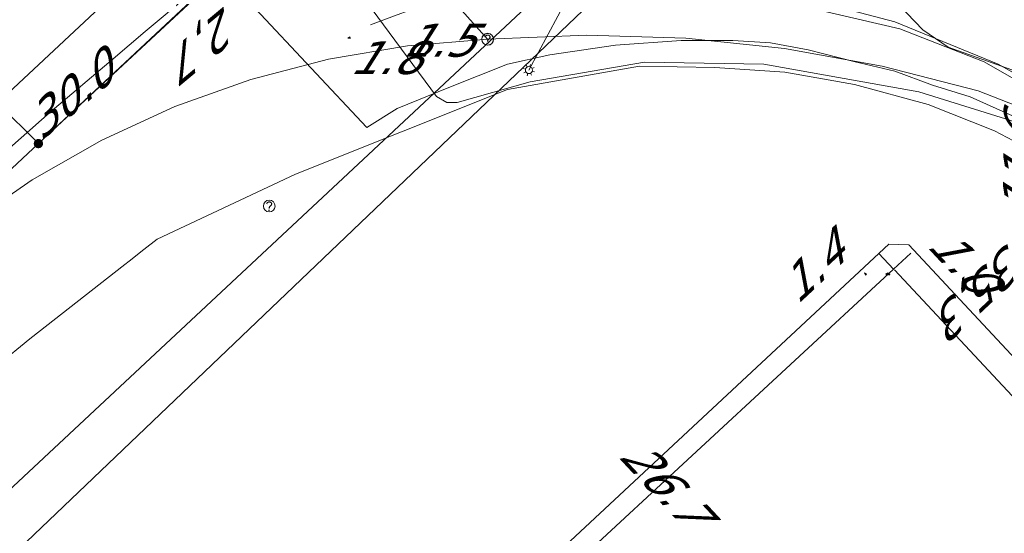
# Model space of a CAD drawing. Header units: metres. Extents: x 124576 to 133557, y 395865 to 402386.
# Tile 309 of 447: x 129109 to 129151, y 401426 to 401448. Entities that reach past the tile are written whole.
import ezdxf
from ezdxf.enums import TextEntityAlignment as Align

# ---------------------------------------------------------------- set-up
doc = ezdxf.new("R2010")
doc.units = ezdxf.units.M
doc.header["$MEASUREMENT"] = 0
for name, color, linetype, lineweight, true_color in [('LG_Datatransport_Blauw_Glas_Zuid', 3, 'Continuous', 13, 0x00ff00), ('LG_Datatransport_Bt_Nederland_NV', 3, 'Continuous', 13, 0x00ff00), ('LG_Datatransport_Eurofiber_Nederland_BV', 3, 'Continuous', 13, 0x00ff00), ('LG_Datatransport_KPN_BV', 3, 'Continuous', 13, 0x00ff00), ('LG_Datatransport_Tele2_Nederland_BV', 3, 'Continuous', 13, 0x00ff00), ('LG_Laag_Spanning_Enexis_Netbeheer_BV', 7, 'Continuous', 13, 0x960000), ('LG_Midden_Spanning_Enexis_Netbeheer_BV', 7, 'Continuous', 13, 0xd20000), ('LG_Riool_Onder_Druk_Gemeente_Tilburg_Ruimtelijke_Uitvoering', 7, 'Continuous', 13, 0x800080), ('MV_warmte_lijn', 7, 'Continuous', 0, 0x008080)]:
    doc.layers.add(name, color=color, linetype=linetype, lineweight=lineweight, true_color=true_color)
for name, color, linetype, lineweight in [('LG_Datatransport_P_KPN_BV', 7, 'Continuous', 0), ('LG_Laag_Spanning_P_Enexis_Netbeheer_BV', 7, 'Continuous', 0), ('LG_n00003_Spitters_Electrotechniek_BV', 7, 'Continuous', 13), ('LG_Riool_Vrij_Verval_P_Gemeente_Tilburg_Ruimtelijke_Uitvoering', 7, 'Continuous', 0), ('MV_Datatransport', 7, 'Continuous', 0), ('MV_Laag_Spanning', 7, 'Continuous', 0), ('MV_Laag_Spanning_lijn', 7, 'Continuous', 0), ('MV_Laag_Spanning_pijl', 7, 'Continuous', 0), ('MV_Midden_Spanning', 7, 'Continuous', 0), ('MV_Midden_Spanning_pijl', 7, 'Continuous', 0), ('MV_unet-4', 7, 'Continuous', 0)]:
    doc.layers.add(name, color=color, linetype=linetype, lineweight=lineweight)
doc.styles.add('Klic_Annotatie', font='verdanai.ttf', dxfattribs={"oblique": 20, "height": 1.4})

# ---------------------------------------------------------------- blocks, each defined once
blk = doc.blocks.new('Mof')
at = {"layer": 'LG_Laag_Spanning_P_Enexis_Netbeheer_BV'}
h = blk.add_hatch(color=256, dxfattribs=at)
edge = h.paths.add_edge_path()
edge.add_arc((0, 0), 2, 0, 360)
blk = doc.blocks.new('Streetlight')
at = {"layer": 'LG_Laag_Spanning_P_Enexis_Netbeheer_BV'}
for p, q in [((-1.77, 1.77), (-1.06, 1.06)), ((0, 2.5), (0, 1.5)), ((1.77, 1.77), (1.06, 1.06)), ((-1.06, -1.06), (-1.77, -1.77)), ((0, -1.5), (0, -2.5)), ((1.06, -1.06), (1.77, -1.77))]:
    blk.add_line(p, q, dxfattribs=at)
at = {"layer": 'LG_Laag_Spanning_P_Enexis_Netbeheer_BV', "flags": 128}
for points in [[(-2.5, 0), (-1.5, 0)], [(1.5, 0), (2.5, 0)]]:
    blk.add_lwpolyline(points, dxfattribs=at)
at = {"layer": 'LG_Laag_Spanning_P_Enexis_Netbeheer_BV'}
blk.add_circle((0, 0), 1.5, dxfattribs=at)
blk = doc.blocks.new('m_pijl')
at = {"layer": 'MV_Laag_Spanning_pijl'}
blk.add_hatch(color=7, dxfattribs=at).paths.add_polyline_path([(-1, -0.33), (-1, 0), (-1, 0.33), (0, 0)])
at = {"layer": 'MV_Laag_Spanning_pijl', "flags": 128}
blk.add_lwpolyline([(-1, 0), (-1, 0.33), (0, 0), (-1, -0.33), (-1, 0)], close=True, dxfattribs=at)
blk = doc.blocks.new('m_pijl_1')
at = {"layer": 'MV_Midden_Spanning_pijl'}
blk.add_hatch(color=7, dxfattribs=at).paths.add_polyline_path([(-1, -0.33), (-1, 0), (-1, 0.33), (0, 0)])
at = {"layer": 'MV_Midden_Spanning_pijl', "flags": 128}
blk.add_lwpolyline([(-1, 0), (-1, 0.33), (0, 0), (-1, -0.33), (-1, 0)], close=True, dxfattribs=at)
blk = doc.blocks.new('Onbekend_2')
at = {"layer": 'LG_Riool_Vrij_Verval_P_Gemeente_Tilburg_Ruimtelijke_Uitvoering'}
blk.add_hatch(color=256, dxfattribs=at).paths.add_polyline_path([(-0.25, -1.07, -0.262633), (0.23, 0.15), (0.59, 0.47, 0.379827), (0.7, 1.26), (0.69, 1.26, 0.228508), (-0.03, 1.53), (-0.03, 1.52, 0.459053), (-0.82, 0.79), (-1.29, 0.85, -0.414214), (-0.08, 2, -0.243799), (1.09, 1.52, -0.379827), (0.9, 0.11), (0.54, -0.2, 0.262633), (0.23, -1.08), (-0.17, -1.07)])
blk.add_circle((0, 0), 2.5, dxfattribs=at)
at = {"layer": 'LG_Riool_Vrij_Verval_P_Gemeente_Tilburg_Ruimtelijke_Uitvoering', "extrusion": (0, 0, -1)}
blk.add_solid([(0.34, -2.06), (-0.21, -2.06), (0.34, -1.51), (-0.21, -1.51)], dxfattribs=at)
blk = doc.blocks.new('Onbekend_3')
at = {"layer": 'LG_Datatransport_P_KPN_BV'}
blk.add_hatch(color=256, dxfattribs=at).paths.add_polyline_path([(-0.25, -1.07, -0.262633), (0.23, 0.15), (0.59, 0.47, 0.379827), (0.7, 1.26), (0.69, 1.26, 0.228508), (-0.03, 1.53), (-0.03, 1.52, 0.459053), (-0.82, 0.79), (-1.29, 0.85, -0.414214), (-0.08, 2, -0.243799), (1.09, 1.52, -0.379827), (0.9, 0.11), (0.54, -0.2, 0.262633), (0.23, -1.08), (-0.17, -1.07)])
blk.add_circle((0, 0), 2.5, dxfattribs=at)
at = {"layer": 'LG_Datatransport_P_KPN_BV', "extrusion": (0, 0, -1)}
blk.add_solid([(0.34, -2.06), (-0.21, -2.06), (0.34, -1.51), (-0.21, -1.51)], dxfattribs=at)

msp = doc.modelspace()

# ---------------------------------------------------------------- linework, layer by layer
at = {"layer": 'LG_Datatransport_Blauw_Glas_Zuid', "flags": 128}
msp.add_lwpolyline([(129106.9, 401461.2), (129109.7, 401458.3), (129116.7, 401450.8), (129123.8, 401443.2), (129125.1, 401444), (129127.3, 401444.9), (129129.8, 401445.9), (129131.6, 401446.3), (129134.4, 401446.7), (129137.2, 401446.9), (129139.4, 401446.9), (129141, 401446.8), (129142.6, 401446.5), (129144.6, 401446), (129146.3, 401445.6), (129147.9, 401445), (129149.5, 401444.5), (129151.3, 401443.7)], dxfattribs=at)
at = {"layer": 'LG_Datatransport_Bt_Nederland_NV', "flags": 128}
for points in [[(129098.45, 401484.24), (129099.1, 401481.94), (129126.78, 401444.52), (129127.21, 401444.26), (129127.66, 401444.26), (129130.76, 401445.14), (129135.63, 401445.98), (129140.71, 401445.9), (129147.31, 401444.72), (129151.24, 401443.5), (129154.76, 401441.59), (129157.41, 401439.35), (129165.14, 401431.28), (129178.609, 401416.818)], [(129098.45, 401484.24), (129099.1, 401481.94), (129126.78, 401444.52), (129127.21, 401444.26), (129127.66, 401444.26), (129130.76, 401445.14), (129135.63, 401445.98), (129140.71, 401445.9), (129147.31, 401444.72), (129151.24, 401443.5), (129154.76, 401441.59), (129157.41, 401439.35), (129165.14, 401431.28), (129178.61, 401416.82)]]:
    msp.add_lwpolyline(points, dxfattribs=at)
at = {"layer": 'LG_Datatransport_Eurofiber_Nederland_BV', "flags": 128}
for points in [[(128978.465, 401634.779), (129100.462, 401504.11), (129102.427, 401501.728), (129105.261, 401497.831), (129107.979, 401493.419), (129110.336, 401488.804), (129112.318, 401484.016), (129147.487, 401447.357), (129148.559, 401446.616), (129151.476, 401445.578), (129154.278, 401444.26), (129156.936, 401442.672), (129157.802, 401442.068), (129158.221, 401441.273)], [(129112.318, 401484.016), (129114.885, 401481.336), (129147.487, 401447.357), (129148.559, 401446.616), (129151.476, 401445.578), (129154.278, 401444.26), (129156.936, 401442.672), (129157.802, 401442.068), (129158.221, 401441.273)], [(129112.32, 401484.02), (129147.49, 401447.36), (129148.56, 401446.62), (129151.48, 401445.58), (129154.28, 401444.26), (129156.94, 401442.67), (129157.8, 401442.07), (129158.22, 401441.27), (129159.66, 401440.64), (129160.05, 401440.31), (129160.43, 401439.97), (129160.81, 401439.63), (129161.18, 401439.28), (129161.55, 401438.92), (129161.91, 401438.56), (129162.27, 401438.2), (129162.62, 401437.82), (129162.96, 401437.45), (129163.3, 401437.06), (129179.08, 401420.14), (129181.05, 401418.02), (129183.14, 401415.78), (129210.42, 401386.53)], [(129112.32, 401484.02), (129147.49, 401447.36), (129148.56, 401446.62), (129151.48, 401445.58), (129154.28, 401444.26), (129156.94, 401442.67), (129157.8, 401442.07), (129158.22, 401441.27), (129159.66, 401440.64), (129160.05, 401440.31), (129160.43, 401439.97), (129160.81, 401439.63), (129161.18, 401439.28), (129161.55, 401438.92), (129161.91, 401438.56), (129162.27, 401438.2), (129162.62, 401437.82), (129162.96, 401437.45), (129163.3, 401437.06), (129179.08, 401420.14), (129181.05, 401418.02), (129183.14, 401415.78), (129210.42, 401386.53)]]:
    msp.add_lwpolyline(points, dxfattribs=at)
at = {"layer": 'LG_Datatransport_KPN_BV', "flags": 128}
for points in [[(129114.043, 401463.633), (129115.049, 401462.508), (129126.022, 401450.236), (129128.951, 401446.96), (129128.955, 401446.956)], [(129128.949, 401446.96), (129128.951, 401446.96), (129133.172, 401447.135), (129137.394, 401447.001), (129141.594, 401446.558), (129145.752, 401445.81), (129149.843, 401444.76), (129152.452, 401443.737), (129154.96, 401442.488)], [(129074.719, 401409.906), (129074.72, 401409.906), (129098.758, 401432.365), (129106.739, 401439.018), (129109.553, 401440.966), (129112.526, 401442.661), (129115.636, 401444.09), (129118.859, 401445.241), (129122.17, 401446.107), (129125.544, 401446.68), (129128.955, 401446.956)]]:
    msp.add_lwpolyline(points, dxfattribs=at)
at = {"layer": 'LG_Datatransport_Tele2_Nederland_BV', "flags": 128}
for points in [[(129212.7, 401383.3), (129195.119, 401402.151), (129195.147, 401403.416), (129193.882, 401403.478), (129184.455, 401413.568), (129158.6, 401440.9), (129154.8, 401443.6), (129150.7, 401445.9), (129146.3, 401447.7), (129141.8, 401448.9), (129134.6, 401449.8), (129132, 401449.8), (129127, 401449.4), (129124.5, 401449), (129120.3, 401452.3), (129111.8, 401458.8), (129111.9, 401459.1), (129114, 401461.7), (129115, 401463.7), (129115.6, 401465.8), (129115.8, 401468.1), (129115.5, 401470.3), (129112, 401482.7)], [(129060.9, 401412.2), (129110.9, 401458.8), (129112, 401459.1), (129120.1, 401450.9), (129122.2, 401448.4), (129123.6, 401448.2), (129127.7, 401449.2), (129135.9, 401449.2), (129141, 401448.7), (129146.5, 401447.4), (129150.1, 401446), (129155.5, 401442.9), (129159.6, 401439.9), (129177.761, 401420.666), (129184.455, 401413.568), (129193.879, 401403.476), (129195.147, 401403.416)], [(129304.512, 401284.828), (129195.116, 401402.15), (129195.147, 401403.416), (129193.879, 401403.476), (129190.8, 401406.8), (129184.455, 401413.568), (129159.6, 401439.9), (129155.5, 401442.9), (129150.1, 401446), (129146.5, 401447.4), (129141, 401448.7), (129135.9, 401449.2), (129127.7, 401449.2), (129123.6, 401448.2), (129122.2, 401448.4), (129120.1, 401450.9), (129112, 401459.1), (129110.9, 401458.8), (129083.7, 401433.5), (129060.9, 401412.2)]]:
    msp.add_lwpolyline(points, dxfattribs=at)
at = {"layer": 'LG_Laag_Spanning_Enexis_Netbeheer_BV'}
for p, q in [((129109.819, 401442.511), (129101.372, 401450.915)), ((129133.554, 401450.947), (129130.707, 401445.642))]:
    msp.add_line(p, q, dxfattribs=at)
at = {"layer": 'LG_Laag_Spanning_Enexis_Netbeheer_BV', "flags": 128}
for points in [[(129120.581, 401451.925), (129120.444, 401451.828), (129120.285, 401451.717), (129119.119, 401450.898), (129116.794, 401449.013), (129109.819, 401442.511), (129106.386, 401439.31), (129103.992, 401437.079), (129100.538, 401433.86), (129096.637, 401430.224), (129091.563, 401425.495)], [(129109.819, 401442.511), (129117.842, 401450.025), (129120.285, 401451.717)], [(129109.819, 401442.511), (129117.842, 401450.025), (129120.285, 401451.717)], [(129120.285, 401451.717), (129119.119, 401450.898), (129116.794, 401449.013), (129109.819, 401442.511)], [(129109.819, 401442.511), (129106.386, 401439.31), (129103.992, 401437.079)]]:
    msp.add_lwpolyline(points, dxfattribs=at)
at = {"layer": 'LG_Midden_Spanning_Enexis_Netbeheer_BV', "flags": 128}
for points in [[(129180.717, 401401.924), (129146.891, 401438.199), (129146.043, 401438.229), (129126.224, 401419.744), (129120.521, 401414.425), (129119.947, 401413.889), (129119.099, 401413.919), (129100.331, 401432.018), (129099.321, 401432.992), (129098.478, 401433.846), (129091.781, 401440.999), (129089.213, 401443.743), (129088.365, 401443.771), (129088.358, 401443.765), (129049.2, 401407.062), (129038.766, 401397.284), (129037.317, 401395.926)], [(129180.717, 401401.924), (129146.891, 401438.199), (129146.043, 401438.229), (129126.224, 401419.744), (129120.521, 401414.425), (129119.947, 401413.889), (129119.099, 401413.919), (129100.331, 401432.018), (129099.321, 401432.992), (129098.478, 401433.846), (129091.781, 401440.999), (129089.213, 401443.743), (129088.365, 401443.771), (129088.358, 401443.765), (129049.2, 401407.062), (129038.766, 401397.284), (129037.317, 401395.926)], [(129180.717, 401401.924), (129146.891, 401438.199), (129146.043, 401438.229), (129126.224, 401419.744), (129120.521, 401414.425), (129119.947, 401413.889), (129119.099, 401413.919), (129100.331, 401432.018), (129099.321, 401432.992), (129098.478, 401433.846), (129091.781, 401440.999), (129089.213, 401443.743), (129088.365, 401443.771), (129088.358, 401443.765), (129049.2, 401407.062), (129038.766, 401397.284), (129037.317, 401395.926)], [(129180.717, 401401.924), (129146.891, 401438.199), (129146.043, 401438.229), (129126.224, 401419.744), (129120.521, 401414.425), (129119.947, 401413.889), (129119.099, 401413.919), (129100.331, 401432.018), (129099.321, 401432.992), (129098.478, 401433.846), (129091.781, 401440.999), (129089.213, 401443.743), (129088.365, 401443.771), (129088.358, 401443.765), (129049.2, 401407.062), (129038.766, 401397.284), (129037.317, 401395.926)], [(129180.717, 401401.924), (129146.891, 401438.199), (129146.043, 401438.229), (129126.224, 401419.744), (129120.521, 401414.425), (129119.947, 401413.889), (129119.099, 401413.919), (129100.331, 401432.018), (129099.321, 401432.992), (129098.478, 401433.846), (129091.781, 401440.999), (129089.213, 401443.743), (129088.365, 401443.771), (129088.358, 401443.765), (129049.2, 401407.062), (129038.766, 401397.284), (129037.317, 401395.926)], [(129180.717, 401401.924), (129146.891, 401438.199), (129146.043, 401438.229), (129126.224, 401419.744), (129120.521, 401414.425), (129119.947, 401413.889), (129119.099, 401413.919), (129100.331, 401432.018), (129099.321, 401432.992), (129098.478, 401433.846), (129091.781, 401440.999), (129089.213, 401443.743), (129088.365, 401443.771), (129088.358, 401443.765), (129049.2, 401407.062), (129038.766, 401397.284), (129037.317, 401395.926)], [(129280.662, 401294.745), (129231.731, 401347.219), (129180.717, 401401.924), (129146.891, 401438.199), (129146.043, 401438.229), (129126.224, 401419.744), (129120.521, 401414.425), (129119.947, 401413.889), (129119.099, 401413.919), (129100.331, 401432.018), (129099.321, 401432.992), (129098.478, 401433.846), (129091.781, 401440.999), (129089.213, 401443.743), (129088.365, 401443.771), (129088.358, 401443.765)], [(129280.662, 401294.745), (129231.731, 401347.219), (129180.717, 401401.924), (129146.891, 401438.199), (129146.043, 401438.229), (129126.224, 401419.744), (129120.521, 401414.425), (129119.947, 401413.889), (129119.099, 401413.919), (129100.331, 401432.018), (129099.321, 401432.992), (129098.478, 401433.846), (129091.781, 401440.999), (129089.213, 401443.743), (129088.365, 401443.771), (129088.358, 401443.765)], [(129180.717, 401401.924), (129146.891, 401438.199), (129146.043, 401438.229), (129126.224, 401419.744)]]:
    msp.add_lwpolyline(points, dxfattribs=at)
at = {"layer": 'LG_n00003_Spitters_Electrotechniek_BV'}
for p, q in [((129135.419, 401445.809), (129129.799, 401444.817)), ((129129.799, 401444.817), (129135.419, 401445.809)), ((129129.799, 401444.817), (129135.419, 401445.809)), ((129135.419, 401445.809), (129129.799, 401444.817)), ((129138.623, 401445.76), (129135.419, 401445.809)), ((129135.419, 401445.809), (129138.623, 401445.76)), ((129135.419, 401445.809), (129138.623, 401445.76)), ((129138.623, 401445.76), (129135.419, 401445.809)), ((129141.61, 401445.55), (129138.623, 401445.76)), ((129138.623, 401445.76), (129141.61, 401445.55)), ((129138.623, 401445.76), (129141.61, 401445.55)), ((129141.61, 401445.55), (129138.623, 401445.76)), ((129144.573, 401445.035), (129141.61, 401445.55)), ((129141.61, 401445.55), (129144.573, 401445.035)), ((129141.61, 401445.55), (129144.573, 401445.035)), ((129144.573, 401445.035), (129141.61, 401445.55)), ((129147.709, 401444.177), (129144.573, 401445.035)), ((129144.573, 401445.035), (129147.709, 401444.177)), ((129144.573, 401445.035), (129147.709, 401444.177)), ((129147.709, 401444.177), (129144.573, 401445.035)), ((129129.799, 401444.817), (129120.762, 401441.212)), ((129120.762, 401441.212), (129129.799, 401444.817)), ((129120.762, 401441.212), (129129.799, 401444.817)), ((129129.799, 401444.817), (129120.762, 401441.212)), ((129150.535, 401443.053), (129147.709, 401444.177)), ((129147.709, 401444.177), (129150.535, 401443.053)), ((129147.709, 401444.177), (129150.535, 401443.053)), ((129150.535, 401443.053), (129147.709, 401444.177)), ((129153.046, 401441.733), (129150.535, 401443.053)), ((129150.535, 401443.053), (129153.046, 401441.733)), ((129150.535, 401443.053), (129153.046, 401441.733)), ((129153.046, 401441.733), (129150.535, 401443.053)), ((129120.762, 401441.212), (129114.882, 401438.443)), ((129114.882, 401438.443), (129120.762, 401441.212)), ((129114.882, 401438.443), (129120.762, 401441.212)), ((129120.762, 401441.212), (129114.882, 401438.443)), ((129114.882, 401438.443), (129114.311, 401438.002)), ((129114.882, 401438.443), (129114.311, 401438.002)), ((129114.311, 401438.002), (129114.882, 401438.443)), ((129114.311, 401438.002), (129114.882, 401438.443)), ((129114.882, 401438.443), (129114.311, 401438.002)), ((129114.311, 401438.002), (129113.685, 401437.508)), ((129114.311, 401438.002), (129113.685, 401437.508)), ((129114.311, 401438.002), (129113.685, 401437.508)), ((129113.685, 401437.508), (129114.311, 401438.002)), ((129113.685, 401437.508), (129114.311, 401438.002)), ((129114.311, 401438.002), (129113.685, 401437.508)), ((129113.685, 401437.508), (129113.493, 401437.356)), ((129113.685, 401437.508), (129113.493, 401437.356)), ((129113.493, 401437.356), (129113.685, 401437.508)), ((129113.493, 401437.356), (129113.685, 401437.508)), ((129113.685, 401437.508), (129113.493, 401437.356)), ((129113.493, 401437.356), (129109.452, 401434.191)), ((129109.452, 401434.191), (129113.493, 401437.356)), ((129109.452, 401434.191), (129113.493, 401437.356)), ((129113.493, 401437.356), (129109.452, 401434.191)), ((129113.493, 401437.356), (129109.452, 401434.191)), ((129113.493, 401437.356), (129109.452, 401434.191)), ((129113.493, 401437.356), (129109.452, 401434.191)), ((129109.452, 401434.191), (129105.876, 401431.273)), ((129105.876, 401431.273), (129109.452, 401434.191)), ((129105.876, 401431.273), (129109.452, 401434.191)), ((129109.452, 401434.191), (129105.876, 401431.273)), ((129109.452, 401434.191), (129105.876, 401431.273)), ((129109.452, 401434.191), (129105.876, 401431.273)), ((129109.452, 401434.191), (129105.876, 401431.273))]:
    msp.add_line(p, q, dxfattribs=at)
at = {"layer": 'LG_Riool_Onder_Druk_Gemeente_Tilburg_Ruimtelijke_Uitvoering', "flags": 128}
msp.add_lwpolyline([(129174.2, 401484.72), (129173.03, 401485.52), (129171.99, 401485.16), (129169.66, 401483.22), (129096.66, 401413.47), (129064.998, 401384.416)], dxfattribs=at)
at = {"layer": 'MV_Laag_Spanning_lijn'}
msp.add_line((129089.753, 401427.153), (129158.488, 401491.273), dxfattribs=at)
at = {"layer": 'MV_Laag_Spanning_pijl', "flags": 128}
msp.add_lwpolyline([(129125.679, 401448.217), (129124.984, 401447.959), (129123.958, 401447.579)], dxfattribs=at)
at = {"layer": 'MV_Midden_Spanning_pijl'}
for p, q in [((129146.239, 401437.165), (129145.617, 401437.831)), ((129146.239, 401437.165), (129146.973, 401437.844)), ((129146.239, 401437.165), (129126.779, 401419.149)), ((129164.288, 401417.83), (129146.273, 401437.128))]:
    msp.add_line(p, q, dxfattribs=at)
at = {"layer": 'MV_Midden_Spanning_pijl', "flags": 128}
msp.add_lwpolyline([(129099.968, 401434.449), (129102.347, 401436.664), (129103.778, 401437.969), (129107.338, 401441.23), (129110.324, 401443.851), (129113.006, 401446.126), (129114.367, 401447.281), (129116.259, 401448.885), (129118.56, 401450.812), (129120.505, 401452.362), (129121.728, 401453.246), (129122.75, 401453.933), (129123.079, 401454.121)], dxfattribs=at)
at = {"layer": 'MV_warmte_lijn'}
msp.add_line((129098.386, 401418.213), (129163.652, 401479.257), dxfattribs=at)

# ---------------------------------------------------------------- block references
at = {"layer": 'LG_Datatransport_P_KPN_BV', "xscale": 0.1, "yscale": 0.1, "zscale": 0.1}
for p in [(129128.949, 401446.96), (129128.955, 401446.956), (129128.955, 401446.956)]:
    msp.add_blockref('Onbekend_3', p, dxfattribs=at)
at = {"layer": 'LG_Laag_Spanning_P_Enexis_Netbeheer_BV', "xscale": 0.1, "yscale": 0.1, "zscale": 0.1, "rotation": 118}
msp.add_blockref('Streetlight', (129130.707, 401445.642), dxfattribs=at)
at = {"layer": 'LG_Laag_Spanning_P_Enexis_Netbeheer_BV', "xscale": 0.1, "yscale": 0.1, "zscale": 0.1}
msp.add_blockref('Mof', (129109.819, 401442.511), dxfattribs=at)
at = {"layer": 'LG_Riool_Vrij_Verval_P_Gemeente_Tilburg_Ruimtelijke_Uitvoering', "xscale": 0.1, "yscale": 0.1, "zscale": 0.1}
msp.add_blockref('Onbekend_2', (129119.65, 401439.85), dxfattribs=at)
at = {"layer": 'MV_Laag_Spanning_pijl', "xscale": 0.1, "yscale": 0.1, "zscale": 0.1, "rotation": 201}
msp.add_blockref('m_pijl', (129123, 401447), dxfattribs=at)
at = {"layer": 'MV_Midden_Spanning_pijl'}
for p, xscale, yscale, zscale, rotation in [((129145, 401437), 0.09999999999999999, 0.09999999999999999, 0.09999999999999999, 133), ((129146, 401437), 0.1, 0.1, 0.1, 42), ((129146, 401437), 0.09999999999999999, 0.09999999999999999, 0.09999999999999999, 133)]:
    msp.add_blockref('m_pijl_1', p, dxfattribs=dict(at, xscale=xscale, yscale=yscale, zscale=zscale, rotation=rotation))

# ---------------------------------------------------------------- texts
at = {"layer": 'MV_Datatransport', "style": 'Klic_Annotatie', "oblique": 20}
for s, rotation, p in [('2,7', 219.9, (129117.086, 401446.923)), ('35,3', 223.1, (129150.106, 401436.401))]:
    msp.add_text(s, height=1.4, rotation=rotation, dxfattribs=at).set_placement(p, align=Align.MIDDLE_CENTER)
at = {"layer": 'MV_Laag_Spanning', "style": 'Klic_Annotatie', "oblique": 20}
for s, p in [('1.5', (129126.78, 401446.915)), ('1.8', (129124.55, 401446.176))]:
    msp.add_text(s, height=1.4, dxfattribs=at).set_placement(p, align=Align.MIDDLE_CENTER)
at = {"layer": 'MV_Midden_Spanning', "style": 'Klic_Annotatie', "oblique": 20}
for s, rotation, p in [('30.0', 40, (129111.096, 401444.506)), ('1.0', 313, (129149.135, 401437.545)), ('1.4', 43, (129142.739, 401437.144)), ('26.7', 313, (129136.443, 401428.096))]:
    msp.add_text(s, height=1.4, rotation=rotation, dxfattribs=at).set_placement(p, align=Align.MIDDLE_CENTER)
at = {"layer": 'MV_unet-4', "style": 'Klic_Annotatie', "oblique": 20}
msp.add_text('11,6', height=1.4, rotation=89.3, dxfattribs=at).set_placement((129151.61, 401441.4), align=Align.MIDDLE_CENTER)

doc.saveas('drawing.dxf')
